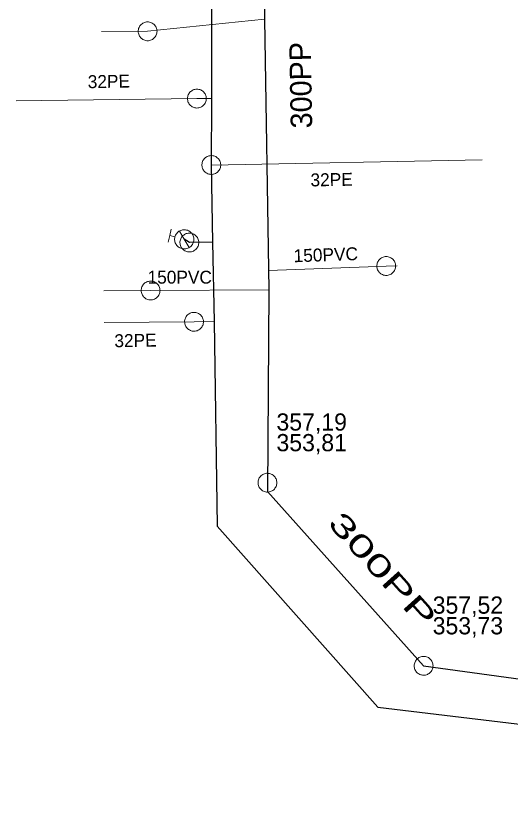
# Model space of a CAD drawing. Extents: x -741806 to -738704, y -1059275 to -1055387.
# Drawn here: x -740776.75 to -740753.77, y -1057686.83 to -1057649.38 of the extents above; entities that cross this region are included whole.
import ezdxf

# ---------------------------------------------------------------- set-up
doc = ezdxf.new("R2010")
doc.units = 0
doc.header["$LTSCALE"] = 0.4
for name, color, linetype, lineweight in [('2', 7, 'Continuous', 25), ('21', 7, 'Continuous', 13), ('3', 7, 'Continuous', 13), ('46', 7, 'Continuous', 13), ('50', 7, 'Continuous', 13), ('51', 7, 'Continuous', 13), ('52', 7, 'Continuous', 25), ('56', 7, 'Continuous', 13)]:
    doc.layers.add(name, color=color, linetype=linetype, lineweight=lineweight)
for name, color, linetype in [('5', 7, 'Continuous'), ('54', 7, 'Continuous'), ('55', 7, 'Continuous')]:
    doc.layers.add(name, color=color, linetype=linetype)

msp = doc.modelspace()

# ---------------------------------------------------------------- linework, layer by layer
at = {"layer": '2'}
msp.add_lwpolyline([(-740765.321, -1057634.66), (-740765.339, -1057637.145), (-740765.221, -1057649.531), (-740765.019, -1057662.11), (-740765.083, -1057671.477), (-740757.826, -1057679.575), (-740735.349, -1057682.666)], dxfattribs=at)
at = {"layer": '21'}
msp.add_line((-740767.688, -1057656.303), (-740755.107, -1057656.061), dxfattribs=at)
for points in [[(-740767.68, -1057653.215), (-740768.357, -1057653.217), (-740776.754, -1057653.321)], [(-740767.56, -1057663.571), (-740768.491, -1057663.588), (-740772.664, -1057663.624)]]:
    msp.add_lwpolyline(points, dxfattribs=at)
at = {"layer": '3'}
for points in [[(-740765.084, -1057671.503), (-740765.039, -1057671.501), (-740764.994, -1057671.494), (-740764.949, -1057671.482), (-740764.907, -1057671.467), (-740764.866, -1057671.446), (-740764.826, -1057671.421), (-740764.791, -1057671.393), (-740764.758, -1057671.361), (-740764.73, -1057671.325), (-740764.705, -1057671.287), (-740764.683, -1057671.246), (-740764.666, -1057671.203), (-740764.655, -1057671.159), (-740764.646, -1057671.115), (-740764.644, -1057671.069), (-740764.646, -1057671.023), (-740764.653, -1057670.977), (-740764.664, -1057670.933), (-740764.681, -1057670.89), (-740764.701, -1057670.849), (-740764.726, -1057670.811), (-740764.754, -1057670.776), (-740764.787, -1057670.743), (-740764.822, -1057670.713), (-740764.86, -1057670.688), (-740764.901, -1057670.668), (-740764.943, -1057670.65), (-740764.988, -1057670.638), (-740765.033, -1057670.631), (-740765.079, -1057670.629), (-740765.124, -1057670.63), (-740765.169, -1057670.637), (-740765.214, -1057670.649), (-740765.257, -1057670.665), (-740765.297, -1057670.685), (-740765.337, -1057670.71), (-740765.372, -1057670.738), (-740765.405, -1057670.771), (-740765.433, -1057670.806), (-740765.458, -1057670.844), (-740765.48, -1057670.885), (-740765.497, -1057670.928), (-740765.509, -1057670.972), (-740765.517, -1057671.016), (-740765.519, -1057671.062), (-740765.517, -1057671.108), (-740765.511, -1057671.154), (-740765.499, -1057671.198), (-740765.482, -1057671.241), (-740765.462, -1057671.282), (-740765.437, -1057671.32), (-740765.409, -1057671.356), (-740765.376, -1057671.388), (-740765.341, -1057671.418), (-740765.303, -1057671.443), (-740765.262, -1057671.464), (-740765.22, -1057671.481), (-740765.175, -1057671.493), (-740765.13, -1057671.5), (-740765.085, -1057671.503)], [(-740757.534, -1057679.901), (-740757.502, -1057679.869), (-740757.473, -1057679.833), (-740757.448, -1057679.795), (-740757.427, -1057679.755), (-740757.411, -1057679.712), (-740757.398, -1057679.667), (-740757.392, -1057679.622), (-740757.388, -1057679.576), (-740757.391, -1057679.531), (-740757.398, -1057679.486), (-740757.41, -1057679.441), (-740757.426, -1057679.398), (-740757.447, -1057679.358), (-740757.471, -1057679.319), (-740757.5, -1057679.283), (-740757.533, -1057679.25), (-740757.569, -1057679.222), (-740757.606, -1057679.197), (-740757.648, -1057679.176), (-740757.691, -1057679.159), (-740757.735, -1057679.148), (-740757.779, -1057679.14), (-740757.825, -1057679.138), (-740757.871, -1057679.14), (-740757.916, -1057679.147), (-740757.96, -1057679.16), (-740758.003, -1057679.175), (-740758.045, -1057679.196), (-740758.083, -1057679.221), (-740758.118, -1057679.25), (-740758.15, -1057679.282), (-740758.179, -1057679.317), (-740758.205, -1057679.356), (-740758.225, -1057679.397), (-740758.242, -1057679.439), (-740758.254, -1057679.483), (-740758.261, -1057679.528), (-740758.264, -1057679.575), (-740758.261, -1057679.62), (-740758.254, -1057679.665), (-740758.243, -1057679.709), (-740758.227, -1057679.753), (-740758.206, -1057679.793), (-740758.181, -1057679.832), (-740758.152, -1057679.867), (-740758.12, -1057679.9), (-740758.085, -1057679.929), (-740758.046, -1057679.954), (-740758.005, -1057679.974), (-740757.962, -1057679.991), (-740757.918, -1057680.002), (-740757.873, -1057680.011), (-740757.827, -1057680.012), (-740757.782, -1057680.011), (-740757.736, -1057680.003), (-740757.691, -1057679.992), (-740757.649, -1057679.975), (-740757.608, -1057679.954), (-740757.57, -1057679.929), (-740757.534, -1057679.902)]]:
    msp.add_lwpolyline(points, dxfattribs=at)
at = {"layer": '46'}
for points in [[(-740770.209, -1057650.087), (-740770.212, -1057650.042), (-740770.219, -1057649.997), (-740770.231, -1057649.952), (-740770.247, -1057649.91), (-740770.269, -1057649.869), (-740770.294, -1057649.83), (-740770.323, -1057649.795), (-740770.355, -1057649.762), (-740770.391, -1057649.735), (-740770.43, -1057649.71), (-740770.471, -1057649.689), (-740770.514, -1057649.672), (-740770.558, -1057649.662), (-740770.603, -1057649.654), (-740770.649, -1057649.652), (-740770.695, -1057649.654), (-740770.74, -1057649.663), (-740770.784, -1057649.674), (-740770.827, -1057649.691), (-740770.868, -1057649.712), (-740770.905, -1057649.737), (-740770.94, -1057649.766), (-740770.973, -1057649.799), (-740771.002, -1057649.834), (-740771.027, -1057649.873), (-740771.046, -1057649.914), (-740771.063, -1057649.956), (-740771.075, -1057650.001), (-740771.082, -1057650.046), (-740771.083, -1057650.092), (-740771.081, -1057650.137), (-740771.074, -1057650.182), (-740771.062, -1057650.227), (-740771.045, -1057650.27), (-740771.024, -1057650.31), (-740770.999, -1057650.349), (-740770.97, -1057650.384), (-740770.937, -1057650.417), (-740770.902, -1057650.444), (-740770.863, -1057650.469), (-740770.822, -1057650.49), (-740770.779, -1057650.507), (-740770.735, -1057650.518), (-740770.69, -1057650.525), (-740770.644, -1057650.527), (-740770.598, -1057650.525), (-740770.553, -1057650.517), (-740770.509, -1057650.505), (-740770.466, -1057650.488), (-740770.425, -1057650.467), (-740770.388, -1057650.442), (-740770.352, -1057650.413), (-740770.32, -1057650.38), (-740770.291, -1057650.345), (-740770.266, -1057650.306), (-740770.246, -1057650.265), (-740770.23, -1057650.223), (-740770.218, -1057650.178), (-740770.211, -1057650.133), (-740770.209, -1057650.088)], [(-740760, -1057661.001), (-740759.997, -1057661.046), (-740759.99, -1057661.091), (-740759.977, -1057661.136), (-740759.961, -1057661.178), (-740759.939, -1057661.219), (-740759.914, -1057661.257), (-740759.885, -1057661.292), (-740759.852, -1057661.325), (-740759.816, -1057661.353), (-740759.778, -1057661.377), (-740759.737, -1057661.398), (-740759.693, -1057661.414), (-740759.649, -1057661.425), (-740759.604, -1057661.432), (-740759.558, -1057661.434), (-740759.512, -1057661.432), (-740759.467, -1057661.423), (-740759.423, -1057661.412), (-740759.381, -1057661.394), (-740759.34, -1057661.373), (-740759.302, -1057661.347), (-740759.267, -1057661.319), (-740759.235, -1057661.286), (-740759.206, -1057661.251), (-740759.181, -1057661.211), (-740759.162, -1057661.17), (-740759.145, -1057661.128), (-740759.134, -1057661.083), (-740759.127, -1057661.038), (-740759.126, -1057660.992), (-740759.128, -1057660.947), (-740759.135, -1057660.902), (-740759.148, -1057660.857), (-740759.165, -1057660.814), (-740759.186, -1057660.774), (-740759.211, -1057660.736), (-740759.24, -1057660.701), (-740759.274, -1057660.668), (-740759.309, -1057660.64), (-740759.347, -1057660.616), (-740759.388, -1057660.595), (-740759.432, -1057660.579), (-740759.476, -1057660.567), (-740759.521, -1057660.561), (-740759.567, -1057660.559), (-740759.613, -1057660.561), (-740759.658, -1057660.569), (-740759.702, -1057660.581), (-740759.744, -1057660.599), (-740759.785, -1057660.62), (-740759.823, -1057660.646), (-740759.859, -1057660.674), (-740759.89, -1057660.707), (-740759.919, -1057660.742), (-740759.944, -1057660.782), (-740759.964, -1057660.823), (-740759.98, -1057660.865), (-740759.991, -1057660.91), (-740759.998, -1057660.955), (-740760, -1057661)], [(-740770.07, -1057662.132), (-740770.073, -1057662.087), (-740770.08, -1057662.042), (-740770.093, -1057661.997), (-740770.109, -1057661.955), (-740770.13, -1057661.915), (-740770.156, -1057661.876), (-740770.185, -1057661.841), (-740770.217, -1057661.808), (-740770.254, -1057661.781), (-740770.292, -1057661.756), (-740770.333, -1057661.735), (-740770.376, -1057661.719), (-740770.42, -1057661.708), (-740770.465, -1057661.701), (-740770.511, -1057661.699), (-740770.557, -1057661.701), (-740770.602, -1057661.71), (-740770.646, -1057661.721), (-740770.689, -1057661.739), (-740770.73, -1057661.76), (-740770.768, -1057661.785), (-740770.802, -1057661.814), (-740770.835, -1057661.847), (-740770.864, -1057661.882), (-740770.888, -1057661.921), (-740770.908, -1057661.963), (-740770.925, -1057662.005), (-740770.936, -1057662.05), (-740770.943, -1057662.095), (-740770.944, -1057662.141), (-740770.942, -1057662.186), (-740770.935, -1057662.231), (-740770.922, -1057662.276), (-740770.905, -1057662.319), (-740770.885, -1057662.358), (-740770.859, -1057662.397), (-740770.83, -1057662.432), (-740770.797, -1057662.465), (-740770.761, -1057662.492), (-740770.723, -1057662.517), (-740770.682, -1057662.538), (-740770.639, -1057662.554), (-740770.595, -1057662.566), (-740770.55, -1057662.572), (-740770.504, -1057662.574), (-740770.458, -1057662.572), (-740770.413, -1057662.564), (-740770.369, -1057662.552), (-740770.326, -1057662.534), (-740770.285, -1057662.513), (-740770.247, -1057662.488), (-740770.212, -1057662.459), (-740770.18, -1057662.426), (-740770.151, -1057662.391), (-740770.127, -1057662.352), (-740770.106, -1057662.31), (-740770.09, -1057662.268), (-740770.079, -1057662.223), (-740770.072, -1057662.178), (-740770.07, -1057662.133)]]:
    msp.add_lwpolyline(points, dxfattribs=at)
at = {"layer": '50'}
for p, q in [((-740769.547, -1057659.287), (-740769.622, -1057659.585)), ((-740768.944, -1057659.753), (-740769.171, -1057659.372)), ((-740769.696, -1057659.884), (-740769.622, -1057659.585)), ((-740769.378, -1057659.646), (-740769.622, -1057659.585)), ((-740768.944, -1057659.753), (-740768.713, -1057660.137))]:
    msp.add_line(p, q, dxfattribs=at)
msp.add_lwpolyline([(-740768.833, -1057659.323), (-740768.881, -1057659.314), (-740768.927, -1057659.308), (-740768.975, -1057659.309), (-740769.021, -1057659.315), (-740769.064, -1057659.324), (-740769.11, -1057659.34), (-740769.151, -1057659.36), (-740769.193, -1057659.383), (-740769.231, -1057659.41), (-740769.264, -1057659.443), (-740769.295, -1057659.478), (-740769.324, -1057659.515), (-740769.345, -1057659.557), (-740769.364, -1057659.6), (-740769.378, -1057659.644), (-740769.386, -1057659.689), (-740769.392, -1057659.734), (-740769.39, -1057659.782), (-740769.385, -1057659.828), (-740769.375, -1057659.875), (-740769.359, -1057659.918), (-740769.34, -1057659.961), (-740769.316, -1057660.001), (-740769.289, -1057660.038), (-740769.257, -1057660.073), (-740769.223, -1057660.105), (-740769.185, -1057660.131), (-740769.143, -1057660.155), (-740769.1, -1057660.171), (-740769.057, -1057660.188), (-740769.009, -1057660.197), (-740768.963, -1057660.2), (-740768.919, -1057660.2), (-740768.87, -1057660.196), (-740768.825, -1057660.184), (-740768.78, -1057660.171), (-740768.739, -1057660.15), (-740768.697, -1057660.127), (-740768.659, -1057660.098), (-740768.627, -1057660.067), (-740768.595, -1057660.03), (-740768.569, -1057659.992), (-740768.545, -1057659.954), (-740768.525, -1057659.908), (-740768.511, -1057659.865), (-740768.503, -1057659.819), (-740768.5, -1057659.773), (-740768.499, -1057659.725), (-740768.504, -1057659.68), (-740768.515, -1057659.633), (-740768.53, -1057659.59), (-740768.549, -1057659.546), (-740768.573, -1057659.507), (-740768.599, -1057659.469), (-740768.633, -1057659.436), (-740768.666, -1057659.403), (-740768.705, -1057659.376), (-740768.746, -1057659.356), (-740768.789, -1057659.337)], close=True, dxfattribs=at)
at = {"layer": '51'}
for points in [[(-740768.794, -1057653.217), (-740768.791, -1057653.262), (-740768.784, -1057653.307), (-740768.772, -1057653.352), (-740768.756, -1057653.394), (-740768.735, -1057653.435), (-740768.71, -1057653.474), (-740768.681, -1057653.509), (-740768.649, -1057653.542), (-740768.613, -1057653.57), (-740768.575, -1057653.594), (-740768.534, -1057653.615), (-740768.491, -1057653.632), (-740768.447, -1057653.644), (-740768.402, -1057653.651), (-740768.356, -1057653.653), (-740768.31, -1057653.651), (-740768.265, -1057653.644), (-740768.221, -1057653.632), (-740768.178, -1057653.615), (-740768.137, -1057653.594), (-740768.099, -1057653.568), (-740768.063, -1057653.54), (-740768.031, -1057653.507), (-740768.002, -1057653.472), (-740767.977, -1057653.433), (-740767.956, -1057653.392), (-740767.94, -1057653.35), (-740767.928, -1057653.305), (-740767.921, -1057653.26), (-740767.919, -1057653.214), (-740767.922, -1057653.169), (-740767.929, -1057653.124), (-740767.941, -1057653.079), (-740767.957, -1057653.037), (-740767.978, -1057652.996), (-740768.003, -1057652.957), (-740768.032, -1057652.922), (-740768.064, -1057652.889), (-740768.1, -1057652.861), (-740768.138, -1057652.837), (-740768.179, -1057652.816), (-740768.222, -1057652.799), (-740768.266, -1057652.788), (-740768.311, -1057652.78), (-740768.357, -1057652.778), (-740768.403, -1057652.78), (-740768.448, -1057652.788), (-740768.492, -1057652.799), (-740768.535, -1057652.816), (-740768.576, -1057652.837), (-740768.614, -1057652.863), (-740768.65, -1057652.891), (-740768.682, -1057652.924), (-740768.711, -1057652.959), (-740768.736, -1057652.998), (-740768.757, -1057653.039), (-740768.773, -1057653.081), (-740768.785, -1057653.126), (-740768.792, -1057653.171), (-740768.794, -1057653.216)], [(-740768.124, -1057656.275), (-740768.124, -1057656.32), (-740768.12, -1057656.365), (-740768.111, -1057656.411), (-740768.098, -1057656.454), (-740768.079, -1057656.496), (-740768.057, -1057656.537), (-740768.03, -1057656.573), (-740768, -1057656.608), (-740767.966, -1057656.638), (-740767.929, -1057656.666), (-740767.89, -1057656.689), (-740767.848, -1057656.709), (-740767.805, -1057656.724), (-740767.76, -1057656.733), (-740767.715, -1057656.738), (-740767.669, -1057656.739), (-740767.623, -1057656.735), (-740767.579, -1057656.726), (-740767.535, -1057656.711), (-740767.492, -1057656.693), (-740767.453, -1057656.67), (-740767.415, -1057656.645), (-740767.381, -1057656.614), (-740767.35, -1057656.58), (-740767.323, -1057656.543), (-740767.299, -1057656.503), (-740767.281, -1057656.463), (-740767.266, -1057656.418), (-740767.256, -1057656.374), (-740767.25, -1057656.328), (-740767.25, -1057656.283), (-740767.255, -1057656.238), (-740767.264, -1057656.192), (-740767.277, -1057656.149), (-740767.296, -1057656.107), (-740767.318, -1057656.066), (-740767.345, -1057656.03), (-740767.375, -1057655.995), (-740767.409, -1057655.965), (-740767.445, -1057655.937), (-740767.485, -1057655.914), (-740767.527, -1057655.894), (-740767.57, -1057655.88), (-740767.615, -1057655.87), (-740767.66, -1057655.865), (-740767.706, -1057655.864), (-740767.752, -1057655.869), (-740767.796, -1057655.877), (-740767.84, -1057655.892), (-740767.883, -1057655.91), (-740767.922, -1057655.933), (-740767.96, -1057655.958), (-740767.994, -1057655.989), (-740768.025, -1057656.023), (-740768.052, -1057656.06), (-740768.076, -1057656.1), (-740768.094, -1057656.14), (-740768.109, -1057656.185), (-740768.119, -1057656.229), (-740768.124, -1057656.274)], [(-740769.144, -1057659.912), (-740769.142, -1057659.957), (-740769.134, -1057660.002), (-740769.121, -1057660.047), (-740769.104, -1057660.088), (-740769.082, -1057660.129), (-740769.057, -1057660.168), (-740769.027, -1057660.202), (-740768.994, -1057660.234), (-740768.958, -1057660.262), (-740768.919, -1057660.286), (-740768.878, -1057660.306), (-740768.835, -1057660.322), (-740768.79, -1057660.334), (-740768.745, -1057660.34), (-740768.699, -1057660.341), (-740768.653, -1057660.338), (-740768.608, -1057660.33), (-740768.565, -1057660.317), (-740768.522, -1057660.3), (-740768.481, -1057660.278), (-740768.444, -1057660.252), (-740768.408, -1057660.223), (-740768.377, -1057660.19), (-740768.349, -1057660.154), (-740768.324, -1057660.115), (-740768.304, -1057660.073), (-740768.289, -1057660.031), (-740768.278, -1057659.986), (-740768.272, -1057659.941), (-740768.27, -1057659.895), (-740768.273, -1057659.85), (-740768.281, -1057659.805), (-740768.294, -1057659.76), (-740768.311, -1057659.719), (-740768.333, -1057659.678), (-740768.358, -1057659.639), (-740768.388, -1057659.605), (-740768.421, -1057659.573), (-740768.457, -1057659.545), (-740768.496, -1057659.521), (-740768.537, -1057659.501), (-740768.58, -1057659.485), (-740768.625, -1057659.474), (-740768.67, -1057659.467), (-740768.716, -1057659.466), (-740768.762, -1057659.469), (-740768.807, -1057659.478), (-740768.85, -1057659.49), (-740768.893, -1057659.507), (-740768.934, -1057659.529), (-740768.971, -1057659.555), (-740769.007, -1057659.584), (-740769.038, -1057659.617), (-740769.066, -1057659.653), (-740769.091, -1057659.692), (-740769.111, -1057659.734), (-740769.126, -1057659.776), (-740769.137, -1057659.821), (-740769.143, -1057659.866), (-740769.144, -1057659.911)], [(-740768.927, -1057663.595), (-740768.925, -1057663.64), (-740768.917, -1057663.685), (-740768.904, -1057663.729), (-740768.887, -1057663.771), (-740768.866, -1057663.812), (-740768.84, -1057663.85), (-740768.81, -1057663.885), (-740768.778, -1057663.917), (-740768.741, -1057663.945), (-740768.703, -1057663.969), (-740768.661, -1057663.989), (-740768.618, -1057664.005), (-740768.574, -1057664.017), (-740768.529, -1057664.023), (-740768.483, -1057664.024), (-740768.437, -1057664.021), (-740768.392, -1057664.013), (-740768.348, -1057664.001), (-740768.305, -1057663.983), (-740768.265, -1057663.961), (-740768.227, -1057663.935), (-740768.192, -1057663.907), (-740768.16, -1057663.873), (-740768.132, -1057663.838), (-740768.108, -1057663.798), (-740768.087, -1057663.757), (-740768.072, -1057663.715), (-740768.061, -1057663.669), (-740768.055, -1057663.624), (-740768.053, -1057663.578), (-740768.056, -1057663.533), (-740768.064, -1057663.488), (-740768.077, -1057663.444), (-740768.094, -1057663.402), (-740768.115, -1057663.361), (-740768.141, -1057663.323), (-740768.171, -1057663.288), (-740768.203, -1057663.256), (-740768.24, -1057663.228), (-740768.278, -1057663.204), (-740768.32, -1057663.184), (-740768.363, -1057663.168), (-740768.407, -1057663.157), (-740768.452, -1057663.15), (-740768.498, -1057663.149), (-740768.544, -1057663.152), (-740768.589, -1057663.161), (-740768.633, -1057663.172), (-740768.676, -1057663.19), (-740768.716, -1057663.212), (-740768.754, -1057663.238), (-740768.789, -1057663.266), (-740768.821, -1057663.3), (-740768.849, -1057663.335), (-740768.873, -1057663.375), (-740768.894, -1057663.416), (-740768.909, -1057663.458), (-740768.92, -1057663.504), (-740768.926, -1057663.549), (-740768.927, -1057663.594)]]:
    msp.add_lwpolyline(points, dxfattribs=at)
at = {"layer": '52'}
for points in [[(-740767.701, -1057643.739), (-740767.68, -1057653.215), (-740767.688, -1057656.303), (-740767.625, -1057659.884), (-740767.56, -1057663.571), (-740767.412, -1057673.085), (-740759.954, -1057681.499), (-740731.682, -1057684.887), (-740726.357, -1057685.158), (-740725.284, -1057685.21), (-740724.688, -1057685.239), (-740698.842, -1057682.125), (-740692.883, -1057686.829)], [(-740767.625, -1057659.884), (-740768.708, -1057659.905), (-740768.949, -1057659.752)]]:
    msp.add_lwpolyline(points, dxfattribs=at)
at = {"layer": '56'}
for points in [[(-740772.791, -1057650.101), (-740770.647, -1057650.09), (-740765.221, -1057649.531)], [(-740759.055, -1057660.992), (-740759.563, -1057660.997), (-740765.034, -1057661.198)], [(-740772.677, -1057662.156), (-740770.508, -1057662.137), (-740765.019, -1057662.11)]]:
    msp.add_lwpolyline(points, dxfattribs=at)

# ---------------------------------------------------------------- texts
at = {"layer": '5'}
msp.add_text('300PP ', height=1, rotation=91, dxfattribs=at).set_placement((-740762.998, -1057654.593))
at = {"layer": '5', "width": 1.65}
msp.add_text('300PP ', height=1, rotation=312, dxfattribs=at).set_placement((-740762.325, -1057672.979))
at = {"layer": '54'}
for p in [(-740773.423, -1057652.733), (-740763.076, -1057657.298), (-740772.185, -1057664.771)]:
    msp.add_text('32PE', height=0.6, rotation=1, dxfattribs=at).set_placement(p)
at = {"layer": '55'}
msp.add_text('150PVC', height=0.6, rotation=2, dxfattribs=at).set_placement((-740763.854, -1057660.823))
for s, height, p in [('150PVC', 0.6, (-740770.649, -1057661.816)), ('357,19', 0.8, (-740764.661, -1057668.645)), ('353,81', 0.8, (-740764.661, -1057669.605)), ('357,52', 0.8, (-740757.406, -1057677.154)), ('353,73', 0.8, (-740757.406, -1057678.114))]:
    msp.add_text(s, height=height, dxfattribs=at).set_placement(p)

doc.saveas('drawing.dxf')
